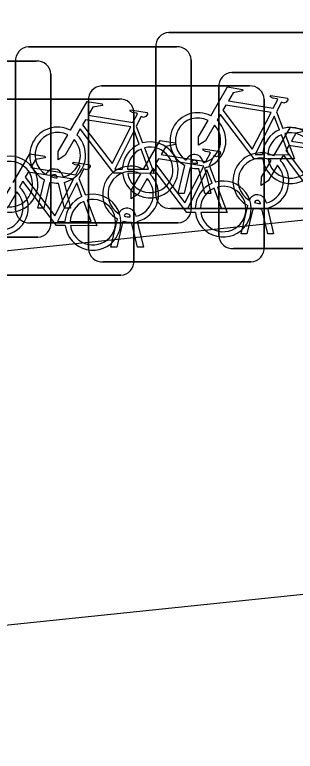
# Model space of a CAD drawing. Extents: x 160676 to 161153, y 383244 to 383713.
# Drawn here: x 161111.119 to 161112.715, y 383584.069 to 383588.251 of the extents above; entities that cross this region are included whole.
import ezdxf

# ---------------------------------------------------------------- set-up
doc = ezdxf.new("R2010")
doc.units = 0
doc.layers.add('IMGEO_Fietsenrek', color=7, linetype='Continuous')
doc.layers.add('IMGEO_Fietspad_gesloten', color=7, linetype='Continuous')

msp = doc.modelspace()

# ---------------------------------------------------------------- linework, layer by layer
at = {"layer": 'IMGEO_Fietsenrek'}
for p, q in [((161111.9959, 383588.1505), (161112.8368, 383588.1505)), ((161112.8368, 383588.1505), (161111.9959, 383588.1505)), ((161111.1979, 383588.0685), (161112.0388, 383588.0685)), ((161112.0388, 383588.0685), (161111.1979, 383588.0685)), ((161111.9215, 383587.2259), (161111.9215, 383588.0668)), ((161111.9215, 383588.0668), (161111.9215, 383587.2259)), ((161110.3999, 383587.9875), (161111.2408, 383587.9875)), ((161111.2408, 383587.9875), (161110.3999, 383587.9875)), ((161111.1235, 383587.1439), (161111.1235, 383587.9848)), ((161111.1235, 383587.9848), (161111.1235, 383587.1439)), ((161112.1225, 383587.9941), (161112.1225, 383587.1532)), ((161112.1225, 383587.1532), (161112.1225, 383587.9941)), ((161111.3245, 383587.9131), (161111.3245, 383587.0722)), ((161111.3245, 383587.0722), (161111.3245, 383587.9131)), ((161112.3539, 383587.9225), (161113.1948, 383587.9225)), ((161113.1948, 383587.9225), (161112.3539, 383587.9225)), ((161111.6129, 383587.8465), (161112.4538, 383587.8465)), ((161112.4538, 383587.8465), (161111.6129, 383587.8465)), ((161112.2795, 383586.9979), (161112.2795, 383587.8388)), ((161112.2795, 383587.8388), (161112.2795, 383586.9979)), ((161110.8719, 383587.7715), (161111.7128, 383587.7715)), ((161111.7128, 383587.7715), (161110.8719, 383587.7715)), ((161111.5385, 383586.9219), (161111.5385, 383587.7628)), ((161111.5385, 383587.7628), (161111.5385, 383586.9219)), ((161112.5375, 383587.7721), (161112.5375, 383586.9312)), ((161112.5375, 383586.9312), (161112.5375, 383587.7721)), ((161111.7965, 383587.6971), (161111.7965, 383586.8562)), ((161111.7965, 383586.8562), (161111.7965, 383587.6971)), ((161112.6082, 383587.7002), (161112.6445, 383587.605)), ((161111.8102, 383587.6182), (161111.8465, 383587.523)), ((161112.0485, 383587.2353), (161112.0868, 383587.3953)), ((161112.1589, 383587.4069), (161112.1579, 383587.4112)), ((161112.1896, 383587.4184), (161112.1914, 383587.4105)), ((161112.2252, 383587.3962), (161112.2615, 383587.301)), ((161112.1172, 383587.3831), (161112.0819, 383587.2353)), ((161112.2, 383587.2353), (161112.1661, 383587.377)), ((161112.1984, 383587.3813), (161112.2334, 383587.2353)), ((161111.2505, 383587.1533), (161111.2888, 383587.3133)), ((161111.3192, 383587.3011), (161111.2839, 383587.1533)), ((161111.3609, 383587.3249), (161111.3599, 383587.3292)), ((161111.3916, 383587.3364), (161111.3934, 383587.3285)), ((161111.4842, 383587.3212), (161111.5205, 383587.226)), ((161111.402, 383587.1533), (161111.3681, 383587.295)), ((161111.4004, 383587.2993), (161111.4354, 383587.1533)), ((161112.0819, 383587.2353), (161112.0485, 383587.2353)), ((161112.2334, 383587.2353), (161112.2, 383587.2353)), ((161112.5169, 383587.1789), (161112.5159, 383587.1832)), ((161112.5476, 383587.1904), (161112.5494, 383587.1825)), ((161111.2839, 383587.1533), (161111.2505, 383587.1533)), ((161111.4354, 383587.1533), (161111.402, 383587.1533)), ((161112.8461, 383587.1515), (161112.0052, 383587.1515)), ((161112.0052, 383587.1515), (161112.8461, 383587.1515)), ((161112.4065, 383587.0073), (161112.4448, 383587.1673)), ((161112.4752, 383587.1551), (161112.4399, 383587.0073)), ((161112.558, 383587.0073), (161112.5241, 383587.149)), ((161112.5564, 383587.1533), (161112.5914, 383587.0073)), ((161111.7759, 383587.1029), (161111.7749, 383587.1072)), ((161111.8066, 383587.1144), (161111.8084, 383587.1065)), ((161112.0481, 383587.0695), (161111.2072, 383587.0695)), ((161111.2072, 383587.0695), (161112.0481, 383587.0695)), ((161111.6655, 383586.9313), (161111.7038, 383587.0913)), ((161111.7342, 383587.0791), (161111.6989, 383586.9313)), ((161111.817, 383586.9313), (161111.7831, 383587.073)), ((161111.8154, 383587.0773), (161111.8504, 383586.9313)), ((161111.2501, 383586.9885), (161110.4092, 383586.9885)), ((161110.4092, 383586.9885), (161111.2501, 383586.9885)), ((161112.4399, 383587.0073), (161112.4065, 383587.0073)), ((161112.5914, 383587.0073), (161112.558, 383587.0073)), ((161111.6989, 383586.9313), (161111.6655, 383586.9313)), ((161111.8504, 383586.9313), (161111.817, 383586.9313)), ((161113.2041, 383586.9235), (161112.3632, 383586.9235)), ((161112.3632, 383586.9235), (161113.2041, 383586.9235)), ((161112.4631, 383586.8475), (161111.6222, 383586.8475)), ((161111.6222, 383586.8475), (161112.4631, 383586.8475)), ((161111.7221, 383586.7725), (161110.8812, 383586.7725)), ((161110.8812, 383586.7725), (161111.7221, 383586.7725))]:
    msp.add_line(p, q, dxfattribs=at)
for points in [[(161112.2341, 383587.6772), (161112.3288, 383587.8407), (161112.415, 383587.8269), (161112.4167, 383587.8182), (161112.3606, 383587.8073), (161112.3344, 383587.762), (161112.5896, 383587.7212)], [(161112.5896, 383587.7212), (161112.6146, 383587.77), (161112.6095, 383587.774), (161112.5863, 383587.7777), (161112.5736, 383587.7852), (161112.5726, 383587.7883), (161112.5748, 383587.7929), (161112.6696, 383587.7778), (161112.6719, 383587.7675), (161112.6625, 383587.7551), (161112.6501, 383587.7487), (161112.6356, 383587.7549), (161112.6082, 383587.7002)], [(161111.4361, 383587.5952), (161111.5308, 383587.7587), (161111.617, 383587.7449), (161111.6187, 383587.7362), (161111.5626, 383587.7253), (161111.5364, 383587.68), (161111.7916, 383587.6392)], [(161112.5767, 383587.696), (161112.3199, 383587.737), (161112.3032, 383587.7082), (161112.4702, 383587.4879), (161112.5767, 383587.696)], [(161111.7916, 383587.6392), (161111.8166, 383587.688), (161111.8115, 383587.692), (161111.7883, 383587.6957), (161111.7756, 383587.7032), (161111.7746, 383587.7063), (161111.7768, 383587.7109), (161111.8716, 383587.6958), (161111.8739, 383587.6855), (161111.8645, 383587.6731), (161111.8521, 383587.6667), (161111.8376, 383587.6729), (161111.8102, 383587.6182)], [(161112.5298, 383587.4325), (161112.4801, 383587.4326), (161112.2894, 383587.6843), (161112.2704, 383587.6515)], [(161111.7787, 383587.614), (161111.5219, 383587.655), (161111.5052, 383587.6262), (161111.6722, 383587.4059), (161111.7787, 383587.614)], [(161112.2548, 383587.6247), (161112.2032, 383587.5355), (161112.1633, 383587.5095), (161112.1645, 383587.557), (161112.219, 383587.6512)], [(161112.6247, 383587.598), (161112.5954, 383587.6748), (161112.486, 383587.4567), (161112.5287, 383587.4566)], [(161111.7318, 383587.3505), (161111.6821, 383587.3506), (161111.4914, 383587.6023), (161111.4724, 383587.5695)], [(161112.5921, 383587.4492), (161112.6868, 383587.6127), (161112.773, 383587.5989), (161112.7747, 383587.5902), (161112.7186, 383587.5793), (161112.6924, 383587.534), (161112.9476, 383587.4932)], [(161111.4568, 383587.5427), (161111.4052, 383587.4535), (161111.3653, 383587.4275), (161111.3665, 383587.475), (161111.421, 383587.5692)], [(161111.8267, 383587.516), (161111.7974, 383587.5928), (161111.688, 383587.3747), (161111.7307, 383587.3746)], [(161112.5587, 383587.4565), (161112.6786, 383587.4563), (161112.6354, 383587.5699)], [(161112.6552, 383587.5768), (161112.7102, 383587.4322), (161112.5601, 383587.4325)], [(161111.8511, 383587.3732), (161111.9458, 383587.5367), (161112.032, 383587.5229), (161112.0337, 383587.5142), (161111.9776, 383587.5033), (161111.9514, 383587.458), (161112.2066, 383587.4172)], [(161111.7607, 383587.3745), (161111.8806, 383587.3743), (161111.8374, 383587.4879)], [(161111.8572, 383587.4948), (161111.9122, 383587.3502), (161111.7621, 383587.3505)], [(161112.2066, 383587.4172), (161112.2316, 383587.466), (161112.2265, 383587.47), (161112.2033, 383587.4737), (161112.1906, 383587.4812), (161112.1896, 383587.4843), (161112.1918, 383587.4889), (161112.2866, 383587.4738), (161112.2889, 383587.4635), (161112.2795, 383587.4511), (161112.2671, 383587.4447), (161112.2526, 383587.4509), (161112.2252, 383587.3962)], [(161112.9347, 383587.468), (161112.6779, 383587.509), (161112.6612, 383587.4802), (161112.8282, 383587.2599), (161112.9347, 383587.468)], [(161111.1101, 383587.2982), (161111.2048, 383587.4617), (161111.291, 383587.4479), (161111.2927, 383587.4392), (161111.2366, 383587.4283), (161111.2104, 383587.383), (161111.4656, 383587.3422)], [(161112.1937, 383587.392), (161111.9369, 383587.433), (161111.9202, 383587.4042), (161112.0872, 383587.1839), (161112.1937, 383587.392)], [(161112.8878, 383587.2045), (161112.8381, 383587.2046), (161112.6474, 383587.4563), (161112.6284, 383587.4235)], [(161111.4656, 383587.3422), (161111.4906, 383587.391), (161111.4855, 383587.395), (161111.4623, 383587.3987), (161111.4496, 383587.4062), (161111.4486, 383587.4093), (161111.4508, 383587.4139), (161111.5456, 383587.3988), (161111.5479, 383587.3885), (161111.5385, 383587.3761), (161111.5261, 383587.3697), (161111.5116, 383587.3759), (161111.4842, 383587.3212)], [(161112.6128, 383587.3967), (161112.5612, 383587.3075), (161112.5213, 383587.2815), (161112.5225, 383587.329), (161112.577, 383587.4232)], [(161111.4527, 383587.317), (161111.1959, 383587.358), (161111.1792, 383587.3292), (161111.3462, 383587.1089), (161111.4527, 383587.317)], [(161111.8718, 383587.3207), (161111.8202, 383587.2315), (161111.7803, 383587.2055), (161111.7815, 383587.253), (161111.836, 383587.3472)], [(161112.1468, 383587.1285), (161112.0971, 383587.1286), (161111.9064, 383587.3803), (161111.8874, 383587.3475)], [(161112.2417, 383587.294), (161112.2124, 383587.3708), (161112.103, 383587.1527), (161112.1457, 383587.1526)], [(161111.4058, 383587.0535), (161111.3561, 383587.0536), (161111.1654, 383587.3053), (161111.1464, 383587.2725)], [(161111.1308, 383587.2457), (161111.0792, 383587.1565), (161111.0393, 383587.1305), (161111.0405, 383587.178), (161111.095, 383587.2722)], [(161111.5007, 383587.219), (161111.4714, 383587.2958), (161111.362, 383587.0777), (161111.4047, 383587.0776)], [(161112.1757, 383587.1525), (161112.2956, 383587.1523), (161112.2524, 383587.2659)], [(161112.2722, 383587.2728), (161112.3272, 383587.1282), (161112.1771, 383587.1285)], [(161111.4347, 383587.0775), (161111.5546, 383587.0773), (161111.5114, 383587.1909)], [(161111.5312, 383587.1978), (161111.5862, 383587.0532), (161111.4361, 383587.0535)]]:
    msp.add_lwpolyline(points, dxfattribs=at)
for centre, radius, start, end in [((161111.9992, 383588.0726), 0.0779, 92.4484, 184.2845), ((161111.9992, 383588.0726), 0.0779, 92.4484, 184.2845), ((161111.2012, 383587.9906), 0.0779, 92.4484, 184.2845), ((161111.2012, 383587.9906), 0.0779, 92.4484, 184.2845), ((161112.0446, 383587.9908), 0.0779, 2.4484, 94.2845), ((161112.0446, 383587.9908), 0.0779, 2.4484, 94.2845), ((161111.2466, 383587.9098), 0.0779, 2.4484, 94.2845), ((161111.2466, 383587.9098), 0.0779, 2.4484, 94.2845), ((161112.3572, 383587.8446), 0.0779, 92.4484, 184.2845), ((161112.3572, 383587.8446), 0.0779, 92.4484, 184.2845), ((161111.6162, 383587.7686), 0.0779, 92.4484, 184.2845), ((161111.6162, 383587.7686), 0.0779, 92.4484, 184.2845), ((161112.4596, 383587.7688), 0.0779, 2.4484, 94.2845), ((161112.4596, 383587.7688), 0.0779, 2.4484, 94.2845), ((161111.7186, 383587.6938), 0.0779, 2.4484, 94.2845), ((161111.7186, 383587.6938), 0.0779, 2.4484, 94.2845), ((161112.1611, 383587.5359), 0.159, 62.6766, 242.1369), ((161112.1611, 383587.5359), 0.129, 63.3192, 238.903), ((161112.1611, 383587.5359), 0.159, 283.5766, 46.6042), ((161111.3631, 383587.4539), 0.159, 62.6766, 242.1369), ((161112.1611, 383587.5359), 0.129, 283.6043, 43.4302), ((161112.6877, 383587.4519), 0.159, 113.3408, 178.3217), ((161112.6877, 383587.4519), 0.159, 187.0065, 105.7708), ((161111.3631, 383587.4539), 0.129, 63.3192, 238.903), ((161111.3631, 383587.4539), 0.159, 283.5766, 46.6042), ((161112.6877, 383587.4519), 0.129, 113.923, 177.9556), ((161112.6877, 383587.4519), 0.129, 188.6715, 104.5883), ((161111.3631, 383587.4539), 0.129, 283.6043, 43.4302), ((161111.8897, 383587.3699), 0.159, 113.3408, 178.3217), ((161111.8897, 383587.3699), 0.159, 187.0065, 105.7708), ((161111.8897, 383587.3699), 0.129, 113.923, 177.9556), ((161111.8897, 383587.3699), 0.129, 188.6715, 104.5883), ((161111.0917, 383587.2889), 0.159, 187.0065, 105.7708), ((161112.1409, 383587.4073), 0.0499, 12.8025, 158.6934), ((161112.5191, 383587.3079), 0.159, 62.6766, 242.1369), ((161112.5191, 383587.3079), 0.129, 63.3192, 238.903), ((161111.0917, 383587.2889), 0.129, 188.6715, 104.5883), ((161111.7781, 383587.2319), 0.159, 62.6766, 242.1369), ((161112.1409, 383587.4073), 0.0174, 12.8025, 163.4502), ((161112.1611, 383587.5359), 0.129, 253.415, 269.0204), ((161112.5191, 383587.3079), 0.129, 283.6043, 43.4302), ((161112.5191, 383587.3079), 0.159, 283.5766, 46.6042), ((161111.3429, 383587.3253), 0.0499, 12.8025, 158.6934), ((161111.3429, 383587.3253), 0.0174, 12.8025, 163.4502), ((161111.7781, 383587.2319), 0.129, 63.3192, 238.903), ((161111.7781, 383587.2319), 0.159, 283.5766, 46.6042), ((161112.1611, 383587.5359), 0.159, 253.9967, 271.7867), ((161111.3631, 383587.4539), 0.159, 253.9967, 271.7867), ((161111.3631, 383587.4539), 0.129, 253.415, 269.0204), ((161111.7781, 383587.2319), 0.129, 283.6043, 43.4302), ((161112.3047, 383587.1479), 0.159, 187.0065, 105.7708), ((161111.0371, 383587.1569), 0.159, 283.5766, 46.6042), ((161112.3047, 383587.1479), 0.159, 113.3408, 178.3217), ((161112.3047, 383587.1479), 0.129, 113.923, 177.9556), ((161112.3047, 383587.1479), 0.129, 188.6715, 104.5883), ((161111.0371, 383587.1569), 0.129, 283.6043, 43.4302), ((161111.5637, 383587.0729), 0.159, 113.3408, 178.3217), ((161111.5637, 383587.0729), 0.159, 187.0065, 105.7708), ((161111.9994, 383587.2292), 0.0779, 182.4484, 274.2845), ((161111.9994, 383587.2292), 0.0779, 182.4484, 274.2845), ((161112.4989, 383587.1793), 0.0499, 12.8025, 158.6934), ((161111.5637, 383587.0729), 0.129, 113.923, 177.9556), ((161111.5637, 383587.0729), 0.129, 188.6715, 104.5883), ((161112.4989, 383587.1793), 0.0174, 12.8025, 163.4502), ((161112.5191, 383587.3079), 0.129, 253.415, 269.0204), ((161111.2014, 383587.1472), 0.0779, 182.4484, 274.2845), ((161111.2014, 383587.1472), 0.0779, 182.4484, 274.2845), ((161111.7579, 383587.1033), 0.0499, 12.8025, 158.6934), ((161112.0448, 383587.1474), 0.0779, 272.4484, 4.2845), ((161112.0448, 383587.1474), 0.0779, 272.4484, 4.2845), ((161112.5191, 383587.3079), 0.159, 253.9967, 271.7867), ((161111.7579, 383587.1033), 0.0174, 12.8025, 163.4502), ((161111.7781, 383587.2319), 0.129, 253.415, 269.0204), ((161111.2468, 383587.0664), 0.0779, 272.4484, 4.2845), ((161111.2468, 383587.0664), 0.0779, 272.4484, 4.2845), ((161111.7781, 383587.2319), 0.159, 253.9967, 271.7867), ((161112.3574, 383587.0012), 0.0779, 182.4484, 274.2845), ((161112.3574, 383587.0012), 0.0779, 182.4484, 274.2845), ((161112.4598, 383586.9254), 0.0779, 272.4484, 4.2845), ((161112.4598, 383586.9254), 0.0779, 272.4484, 4.2845), ((161111.6164, 383586.9252), 0.0779, 182.4484, 274.2845), ((161111.6164, 383586.9252), 0.0779, 182.4484, 274.2845), ((161111.7188, 383586.8504), 0.0779, 272.4484, 4.2845), ((161111.7188, 383586.8504), 0.0779, 272.4484, 4.2845)]:
    msp.add_arc(centre, radius, start, end, dxfattribs=at)
at = {"layer": 'IMGEO_Fietspad_gesloten'}
for points in [[(161085.622, 383584.741), (161088.148, 383584.88), (161095.135, 383585.325), (161097.14, 383585.472), (161124.031, 383588.251)], [(161104.161, 383584.069), (161120.919, 383585.807), (161124.393, 383586.061)]]:
    msp.add_lwpolyline(points, dxfattribs=at)

doc.saveas('drawing.dxf')
